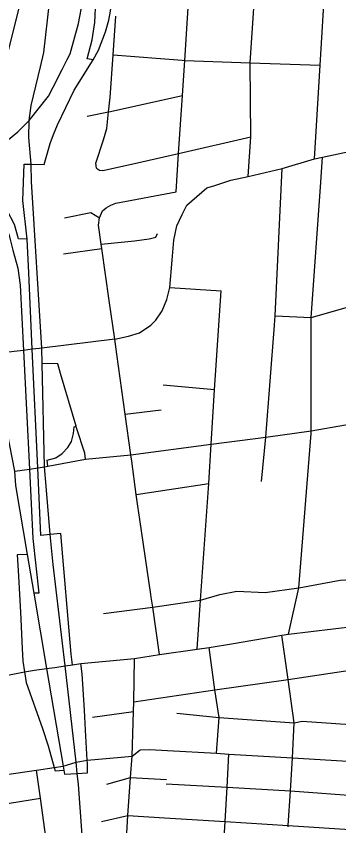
# Model space of a CAD drawing. Extents: x 1659811 to 1934326, y 644115 to 934867.
# Drawn here: x 1832904 to 1834518, y 715005 to 719050 of the extents above; entities that cross this region are included whole.
import ezdxf

# ---------------------------------------------------------------- set-up
doc = ezdxf.new("R2010")
doc.units = 0
for name, color, linetype in [('GM_X_City_Street', 7, 'Continuous'), ('GM_X_Interchange_Ramps', 7, 'Continuous'), ('GM_X_Interstate_Route', 7, 'Continuous'), ('GM_X_US_Route', 7, 'Continuous')]:
    doc.layers.add(name, color=color, linetype=linetype)

msp = doc.modelspace()

# ---------------------------------------------------------------- linework, layer by layer
at = {"layer": 'GM_X_City_Street'}
for points in [[(1833704.2, 718173.5), (1833715.6, 718364.1), (1833735.6, 718654.9), (1833747.2, 718829.5), (1833775.3, 719253.9), (1833780.7, 719334.7), (1833814.1, 719811), (1833822.2, 719923.6)], [(1834065.1, 718249.3), (1834078.7, 718447), (1834074.3, 718817.8), (1834094.7, 719115), (1834106.2, 719237.8), (1834131.9, 719510.9), (1834166.7, 719797.8)], [(1834396.3, 718337.1), (1834425, 718805.3), (1834450.6, 719220.5), (1834512, 719775.5)], [(1833306.1, 718291.9), (1833303.2, 718316), (1833340.5, 718432.2), (1833357.9, 718489.2), (1833366.7, 718572.5), (1833374.1, 718643.4), (1833390, 718857), (1833402.3, 719050.5)], [(1833390, 718857), (1833734.4, 718830), (1833747.2, 718829.5)], [(1833747.2, 718829.5), (1834074.3, 718817.8), (1834425, 718805.3)], [(1833758.4, 718105.7), (1833857.2, 718192.4), (1833898.4, 718205.3), (1833978, 718230.4), (1834065.1, 718249.3), (1834233.9, 718289.5), (1834396.3, 718337.1), (1834436.6, 718345.6), (1834569.3, 718373.8), (1834618.7, 718384.3), (1834746.9, 718411.4), (1834826.2, 718425.7), (1835068.3, 718479.5), (1835184.3, 718504.1), (1835223.6, 718512.4), (1835259.6, 718520.2), (1835512.6, 718578.5), (1835787.7, 718639.9), (1835837, 718650.9), (1835956.9, 718677.1)], [(1833258.9, 718550.5), (1833366.7, 718572.5), (1833367, 718572.6), (1833735.6, 718654.9)], [(1833715.6, 718364.1), (1834078.7, 718447)], [(1833306.1, 718291.9), (1833320.5, 718281.3), (1833338.3, 718279.8), (1833496.3, 718314.2), (1833715.6, 718364.1)], [(1834379, 716965.3), (1834380.1, 716978.9), (1834379.5, 717545.3), (1834425.9, 718195.5), (1834436.6, 718345.6)], [(1834195.7, 717506.4), (1834199.3, 717552.7), (1834233.9, 718289.5)], [(1833320.6, 718043), (1833336.3, 718077.2), (1833354.6, 718092.3), (1833378.3, 718105.6), (1833401.9, 718115.7), (1833704.2, 718173.5)], [(1833146.5, 718043), (1833277.6, 718069.7), (1833320.6, 718043)], [(1833398.3, 717437), (1833465.6, 717451.3), (1833521.3, 717467.9), (1833577, 717507), (1833602.6, 717531.1), (1833634.2, 717577.8), (1833657.8, 717635.7), (1833672.2, 717694.3), (1833683.7, 717831.8), (1833692.2, 717931.2), (1833708.3, 718003.7), (1833734.6, 718059.2), (1833758.4, 718105.7)], [(1833408.5, 717362.4), (1833398.3, 717437), (1833368.6, 717630.1), (1833333.1, 717889.5), (1833329.4, 717911), (1833316.3, 718005.6), (1833320.6, 718043)], [(1833329.4, 717911), (1833495.4, 717928), (1833569.9, 717937.3), (1833602, 717946.3), (1833611.1, 717964.6)], [(1833141.5, 717862.8), (1833333.1, 717889.5)], [(1834199.3, 717552.7), (1834379.5, 717545.3), (1834608.5, 717610.6), (1834784.7, 717607), (1834969.1, 717635.1), (1835136.6, 717687.5), (1835430.1, 717697.7), (1835786, 717778.6)], [(1833672.2, 717694.3), (1833930.2, 717677.6)], [(1833810.3, 715887.2), (1833826.6, 716132.7), (1833867.6, 716715.8), (1833879.7, 716912.8), (1833896.3, 717184.1), (1833930.2, 717677.6)], [(1834131.6, 716725), (1834152.6, 716947.4), (1834195.7, 717506.4)], [(1833398.3, 717437), (1833032.7, 717391.9), (1833020.3, 717390.4)], [(1833020.3, 717390.4), (1832984.7, 717385.9), (1832940.7, 717380.4), (1832894.4, 717374.6), (1832789.2, 717361.4), (1832771.6, 717359.2), (1832623.5, 717340.7)], [(1832897.3, 716777.3), (1832970.2, 716787.5), (1833012.2, 716793.4), (1833045.6, 716798.1), (1833062.9, 716801.4), (1833250.6, 716836.5), (1833478.1, 716858.6), (1833879.7, 716912.8), (1834152.6, 716947.4), (1834380.1, 716978.9), (1834552.3, 717009.1), (1834753.5, 717040.7), (1835103.9, 717086), (1835350.3, 717123), (1835441.4, 717143.6), (1835753, 717176.6), (1836083.5, 717212.4), (1836369.8, 717256.2), (1836731, 717313.8), (1837147, 717375.2), (1837147.6, 717375.3)], [(1833482.2, 716827.3), (1833478.1, 716858.6), (1833449.7, 717061.5), (1833408.5, 717362.4)], [(1833896.3, 717184.1), (1833639.8, 717206.9)], [(1833449.7, 717061.5), (1833629.5, 717082.9)], [(1834266.7, 715963.1), (1834318, 716194.4), (1834379, 716965.3)], [(1833523.4, 716535.6), (1833513.5, 716603), (1833504, 716660.2), (1833482.2, 716827.3)], [(1833504, 716660.2), (1833867.6, 716715.8)], [(1833580.1, 716146.9), (1833578.1, 716160.7), (1833523.4, 716535.6)], [(1834318, 716194.4), (1834524.2, 716232.6), (1834712.3, 716244), (1834831.8, 716281.4), (1834916.2, 716300.3), (1835132, 716324.4), (1835317, 716347.1)], [(1833340.5, 716066.6), (1833587, 716098.3), (1833826.6, 716132.7), (1833922.3, 716160.5), (1834007.9, 716178.3), (1834150, 716171.2), (1834318, 716194.4)], [(1833621.3, 715860.4), (1833587, 716098.3), (1833580.1, 716146.9)], [(1833492.1, 715624.6), (1833897.9, 715684.6), (1834264.6, 715736.9), (1834629.8, 715791.3), (1835002.3, 715847.8), (1835352.1, 715902.7), (1835523.9, 715929.2)], [(1834265.1, 714999.3), (1834265.5, 715006.6), (1834276.3, 715180.2), (1834286.7, 715345.2), (1834295.1, 715518.8), (1834264.6, 715736.9), (1834233.2, 715957.8)], [(1833906.3, 715368.4), (1833919.2, 715546.4), (1833897.9, 715684.6), (1833869.7, 715896)], [(1833415.8, 714425.8), (1833415.9, 714499.8), (1833452.9, 714882), (1833462.9, 715056), (1833475.9, 715245.8), (1833484.1, 715352.6), (1833490.6, 715576.9), (1833492.1, 715624.6), (1833496.3, 715841.4)], [(1833285.5, 715548.2), (1833490.6, 715576.9)], [(1833708.4, 715567.1), (1833919.2, 715546.4), (1834295.1, 715518.8), (1834335.6, 715527.4), (1834671.1, 715504.7), (1834978.6, 715486.4), (1835329.5, 715533.9)], [(1833428.7, 715347.6), (1833484.1, 715352.6), (1833524.6, 715384.5), (1833571.4, 715387), (1833661.9, 715382.1), (1833906.3, 715368.4), (1833968.3, 715363.2), (1834286.7, 715345.2), (1834644.9, 715323.4), (1834662.7, 715322.8), (1834967.9, 715305.2), (1835260.6, 715288.4), (1835359.1, 715282.8), (1835486.9, 715274.6), (1835674.3, 715263.9), (1835996.3, 715244.2), (1836284.7, 715229.4), (1836618.9, 715209.4), (1837014.9, 715186.8), (1837451.1, 715161.8)], [(1833939.3, 714863), (1833949.7, 715026), (1833959.1, 715198.1), (1833968.3, 715363.2)], [(1830916.9, 714978), (1831520.4, 715062.6), (1832036.7, 715135.2), (1832206.6, 715168.3), (1833005.3, 715283.8), (1833094.2, 715296.8), (1833138.5, 715303.5), (1833203.5, 715323.3), (1833259.9, 715332.4), (1833428.7, 715347.6)], [(1832952.5, 713505.2), (1832929.7, 713670.4), (1832932.2, 713750.7), (1832937.9, 713824.3), (1832955.3, 713920.2), (1832975.2, 714001.7), (1832984.9, 714022.9), (1833065.7, 714267.2), (1833086.5, 714368.7), (1833096.3, 714440.8), (1833106.9, 714499.6), (1833109.1, 714552.4), (1833048.1, 714984.6), (1833026.1, 715143.4), (1833005.3, 715283.8)], [(1833358.3, 715213.1), (1833475.9, 715245.8), (1833655.5, 715235.9)], [(1833654.6, 715214.8), (1833959.1, 715198.1), (1834276.3, 715180.2), (1834635.4, 715152.6), (1834956.7, 715132), (1835348.3, 715116.4), (1835661.2, 715092.8), (1835985.7, 715074), (1836270.8, 715056.9), (1836607.6, 715039.8), (1837004.3, 715017.1), (1837783, 714975.5), (1837995.3, 714963.1), (1838140.5, 714951.8)], [(1832227.9, 715015.4), (1833026.1, 715143.4)], [(1833331.5, 715026.2), (1833462.9, 715056), (1833646.8, 715044.5), (1833949.7, 715026)], [(1833949.7, 715026), (1834265.5, 715006.6), (1834624.6, 714983.5), (1834945.3, 714964), (1835336.6, 714942.2), (1835647.9, 714924.4), (1835972.9, 714905.7), (1836257.3, 714888.2), (1836595.9, 714866.2), (1836993.7, 714845.7), (1837431.9, 714822.8), (1837770.6, 714805.1), (1837981.9, 714788.5), (1838128.5, 714778.8)]]:
    msp.add_lwpolyline(points, dxfattribs=at)
at = {"layer": 'GM_X_Interchange_Ramps'}
for points in [[(1832979.3, 718311.1), (1833044.2, 718309.7), (1833074.8, 718413.6), (1833090.3, 718460.1), (1833110.1, 718507.8), (1833194.8, 718681.6), (1833289.7, 718832.1), (1833316, 718880.5), (1833351.8, 718971.8), (1833368, 719029.9), (1833375.8, 719076), (1833381.2, 719122.7), (1833390.1, 719194.5), (1833393.2, 719318.4), (1833421, 719602), (1833433.2, 719720.3), (1833460.3, 719823.9), (1833439, 719890.9)], [(1833289.7, 718832.1), (1833259.1, 718837.8), (1833284.9, 718931.8), (1833297.4, 719019.1), (1833308.5, 719234.5), (1833320.3, 719373.3), (1833299.4, 719372.5)], [(1832920.7, 719105.6), (1832862.3, 718871.4), (1832826.6, 718665.8), (1832798.3, 718513.8), (1832778.7, 718378.3), (1832750, 718211), (1832743.2, 718137.7), (1832743.1, 718137.2), (1832729.6, 717976), (1832733.6, 717768.5), (1832748, 717621.2), (1832765, 717516.4), (1832784.1, 717394.1), (1832789.2, 717361.4), (1832823.1, 717144.5), (1832896.2, 716777.1), (1832901.1, 716705.4), (1832959.6, 716360.2), (1832992.2, 716167.4), (1833056, 715790.6), (1833138.5, 715303.5), (1833142, 715282.8), (1833145.4, 715262.9), (1833209.8, 715266.5)], [(1832959.9, 717936.3), (1832915.1, 717937.3), (1832896.2, 718009.9), (1832856.9, 718083), (1832820.9, 718129.8), (1832779.8, 718183.2), (1832750, 718211), (1832683.5, 718273.1), (1832630, 718309.3), (1832551.5, 718362.3), (1832443.3, 718411.2), (1832345.6, 718447.5), (1832236.9, 718470), (1832055.8, 718496.3), (1831554.4, 718529.8), (1831251.3, 718546.4), (1831233.5, 718549.8), (1831233.1, 718496.3)], [(1831489.5, 718423.6), (1831497.8, 718485.7), (1831577.4, 718480.5), (1832283.7, 718419.1), (1832312.5, 718413.7), (1832416.5, 718378.5), (1832483.9, 718346.6), (1832573, 718294.1), (1832593.6, 718282), (1832642.9, 718243), (1832686.9, 718199.2), (1832716.9, 718168.3), (1832743.2, 718137.7), (1832812.7, 718056.4), (1832867.7, 717961.1), (1832887, 717880.9), (1832912.5, 717790.9), (1832924.5, 717706), (1832940.7, 717380.4), (1832970.2, 716787.5), (1832987.4, 716440.9), (1833017.2, 716166.8), (1832992.2, 716167.4)], [(1833074.3, 716460.8), (1833028, 716455.3), (1833012.2, 716793.4), (1832984.7, 717385.9), (1832966.8, 717768.4), (1832959.9, 717936.3), (1832937.9, 718128.9), (1832944.2, 718311.8), (1832979.3, 718311.1)], [(1833250.6, 716836.5), (1833246.9, 716867.4), (1833206.6, 716993.6), (1833203.8, 717001.8), (1833125.9, 717264.7), (1833112.6, 717313.4), (1833034.7, 717315.1)], [(1833062.9, 716801.4), (1833059.3, 716831.4), (1833102.6, 716843.1), (1833133.6, 716865.9), (1833162.7, 716895.9), (1833180.6, 716926.1), (1833191.5, 716965.4), (1833194.3, 716999), (1833203.8, 717001.8)], [(1833186.5, 715809.5), (1833179.2, 715862.3), (1833128.2, 716466.2), (1833074.3, 716460.8)], [(1832959.6, 716360.2), (1832908.6, 716359.6), (1832913.4, 716281.1), (1832926.5, 716073.3), (1832934, 715890.9), (1832937.8, 715828.5), (1832945.5, 715774.9)], [(1833209.8, 715266.5), (1833261.4, 715270), (1833260.9, 715316.1), (1833259.9, 715332.4), (1833251.2, 715482.3), (1833245.3, 715583.4), (1833234.8, 715763.6), (1833227.6, 715815.7)], [(1832945.5, 715774.9), (1832954, 715721.6), (1833035.3, 715492.1), (1833063.8, 715404.6), (1833094.2, 715296.8), (1833098.8, 715280.3), (1833142, 715282.8)]]:
    msp.add_lwpolyline(points, dxfattribs=at)
at = {"layer": 'GM_X_Interstate_Route'}
for points in [[(1833025.7, 718797.9), (1833042.9, 718869.9), (1833070.3, 719118.5), (1833053.1, 719505), (1833056.8, 719727.4), (1833052.9, 719815), (1833037.4, 719947.2), (1833011.4, 720167.9), (1832988.1, 720351.8)], [(1833159.8, 718833.9), (1833174.7, 718863.2), (1833216.1, 719013.9), (1833257.8, 719233.6)], [(1832968.6, 718529.6), (1832979.3, 718603.9), (1833025.7, 718797.9)], [(1833089.3, 718696.1), (1833134.3, 718783.7), (1833159.8, 718833.9)], [(1832104.7, 718288.7), (1832160, 718277), (1832310.8, 718264.5), (1832417.4, 718264.4), (1832461.2, 718270.4), (1832507.8, 718276.8), (1832573, 718294.1), (1832630, 718309.3), (1832637.5, 718311.3), (1832715.5, 718345), (1832778.7, 718378.3), (1832865.7, 718433.6), (1832913.3, 718473.5), (1832968.6, 718529.6), (1833065.8, 718650.3), (1833089.3, 718696.1)], [(1833032.7, 717391.9), (1832981.5, 718224.8), (1832979.3, 718311.1), (1832968.3, 718443.8), (1832968.6, 718529.6)], [(1833045.6, 716798.1), (1833034.7, 717315.1), (1833032.7, 717391.9)], [(1833053.8, 716701.7), (1833045.6, 716798.1)], [(1833148.8, 715803.9), (1833089.1, 716310.7), (1833074.3, 716460.8), (1833053.8, 716701.7)], [(1833204.4, 713688.4), (1833210.3, 713798.6), (1833243.2, 714325.4), (1833250.6, 714504.1), (1833248.8, 714759.2), (1833233.3, 714982), (1833216, 715211.4), (1833209.8, 715266.5), (1833203.5, 715323.3), (1833148.8, 715803.9)]]:
    msp.add_lwpolyline(points, dxfattribs=at)
at = {"layer": 'GM_X_US_Route'}
for points in [[(1833991.6, 715916.8), (1834195.2, 715951.7), (1834233.2, 715957.8), (1834266.7, 715963.1), (1834601.9, 716003.2), (1834694.9, 716017.4), (1835013.1, 716063.6), (1835307.9, 716107.8), (1835535.9, 716139.8), (1835695.5, 716164.4), (1836020.3, 716214.2), (1836079.3, 716221.8), (1836347.1, 716262.8), (1836691.3, 716313.6), (1837089.3, 716373.2), (1837122.1, 716396.3), (1837499, 716453.1), (1837509.1, 716454.6), (1837781.1, 716496.1), (1837847.2, 716506.2), (1838271.8, 716570.9), (1838625.9, 716624.3), (1839034.8, 716685.9)], [(1833621.3, 715860.4), (1833810.3, 715887.2), (1833869.7, 715896), (1833991.6, 715916.8)], [(1833098, 715796.6), (1833148.8, 715803.9), (1833186.5, 715809.5), (1833227.6, 715815.7), (1833496.3, 715841.4), (1833621.3, 715860.4)], [(1831163.1, 715510.3), (1831454.2, 715550.1), (1831553.1, 715563.6), (1831966.7, 715623.2), (1832131, 715646.7), (1832461.6, 715693.8), (1832716.9, 715730.2), (1832945.5, 715774.9), (1832996.3, 715782.1)], [(1832996.3, 715782.1), (1833056, 715790.6), (1833098, 715796.6)]]:
    msp.add_lwpolyline(points, dxfattribs=at)

doc.saveas('drawing.dxf')
